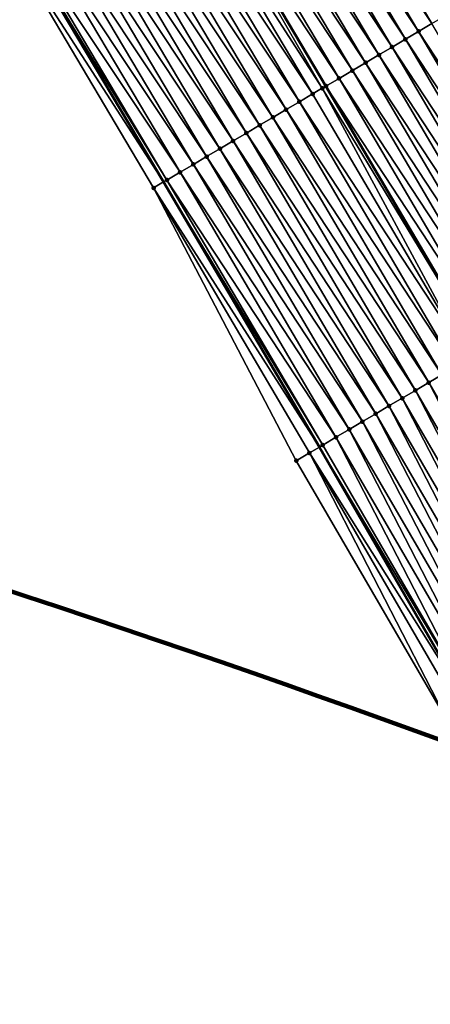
# Model space of a CAD drawing. Header units: feet. Extents: x 2017424 to 2024169, y 808042 to 818730.
# Tile 295 of 329: x 2023292 to 2023319, y 813495 to 813559. Entities that reach past the tile are written whole.
import ezdxf

# ---------------------------------------------------------------- set-up
doc = ezdxf.new("R2010")
doc.units = ezdxf.units.FT
doc.header["$MEASUREMENT"] = 0
for name, color, linetype, lineweight in [('EP_Travel Lane', 172, 'Continuous', 53), ('NB-Road Shots', 141, 'Continuous', 100), ('NB-Road X-Section', 40, 'Continuous', 13), ('Notes', 3, 'Continuous', 100), ('STRIPING', 60, 'Continuous', 53)]:
    doc.layers.add(name, color=color, linetype=linetype, lineweight=lineweight)
doc.layers.add('I-77-MM15-17_NB-Surface-BORDER', color=7, linetype='Continuous')
doc.layers.add('I-77-MM15-17_NB-Surface-TIN', color=7, linetype='Continuous')

msp = doc.modelspace()

# ---------------------------------------------------------------- linework, layer by layer
at = {"layer": 'EP_Travel Lane'}
msp.add_polyline3d([(2023259.20021941, 813615.5459817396, 319.3533704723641), (2023269.875283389, 813598.6478898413, 320.0657485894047), (2023280.550324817, 813581.7498336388, 320.7793474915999), (2023291.226341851, 813564.8502331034, 321.4402041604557), (2023301.22960401, 813547.9952725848, 322.0660131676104), (2023311.358064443, 813530.7617289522, 322.7137156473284), (2023321.250270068, 813513.6382498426, 323.3406533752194), (2023331.001068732, 813496.1861197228, 323.9444216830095), (2023340.502576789, 813479.0946002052, 324.4650439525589), (2023349.812466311, 813461.4026989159, 325.0343733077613), (2023359.122251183, 813443.7109964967, 325.6116527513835)], dxfattribs=at)
at = {"layer": 'I-77-MM15-17_NB-Surface-BORDER', "color": 3, "linetype": 'Continuous', "lineweight": -3}
msp.add_polyline3d([(2023349.446842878, 813461.2084334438, 325.0046189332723), (2023340.102377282, 813478.8820201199, 324.4342454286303), (2023329.642542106, 813495.4112024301, 323.8406307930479), (2023319.771523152, 813512.7948319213, 323.2298795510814), (2023309.851672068, 813529.8722810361, 322.6015045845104), (2023300.584354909, 813547.6141696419, 322.0147775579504), (2023290.596474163, 813564.4545886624, 321.390278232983), (2023280.003355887, 813581.4062380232, 320.735426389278), (2023269.411210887, 813598.3563298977, 320.0275459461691), (2023258.818990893, 813615.306541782, 319.3237533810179)], dxfattribs=at)
at = {"layer": 'I-77-MM15-17_NB-Surface-TIN', "color": 128, "linetype": 'Continuous', "lineweight": -3}
for points in [[(2023318.667340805, 813558.2915971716, 323.3712186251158), (2023308.380258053, 813575.6232613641, 322.7505543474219), (2023307.5333824, 813575.0914658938, 322.6873484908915)], [(2023318.667340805, 813558.2915971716, 323.3712186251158), (2023319.52844694, 813558.8000264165, 323.4350885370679), (2023308.380258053, 813575.6232613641, 322.7505543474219)], [(2023316.945024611, 813557.2749155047, 323.2499688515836), (2023306.686518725, 813574.5596512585, 322.6234900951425), (2023305.839604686, 813574.0279172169, 322.5623758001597)], [(2023317.806177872, 813557.7832645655, 323.3108957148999), (2023307.5333824, 813575.0914658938, 322.6873484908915), (2023306.686518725, 813574.5596512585, 322.6234900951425)], [(2023316.945024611, 813557.2749155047, 323.2499688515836), (2023317.806177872, 813557.7832645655, 323.3108957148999), (2023306.686518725, 813574.5596512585, 322.6234900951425)], [(2023317.806177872, 813557.7832645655, 323.3108957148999), (2023318.667340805, 813558.2915971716, 323.3712186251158), (2023307.5333824, 813575.0914658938, 322.6873484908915)], [(2023316.083978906, 813556.7663834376, 323.182324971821), (2023305.839604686, 813574.0279172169, 322.5623758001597), (2023304.992780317, 813573.4960396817, 322.4963757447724)], [(2023316.083978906, 813556.7663834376, 323.182324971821), (2023316.945024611, 813557.2749155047, 323.2499688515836), (2023305.839604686, 813574.0279172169, 322.5623758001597)], [(2023315.222881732, 813556.2579389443, 323.1178953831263), (2023304.992780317, 813573.4960396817, 322.4963757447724), (2023304.145967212, 813572.9641441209, 322.4297619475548)], [(2023315.222881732, 813556.2579389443, 323.1178953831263), (2023316.083978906, 813556.7663834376, 323.182324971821), (2023304.992780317, 813573.4960396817, 322.4963757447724)], [(2023314.361850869, 813555.7493816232, 323.0493245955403), (2023304.145967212, 813572.9641441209, 322.4297619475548), (2023303.299113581, 813572.432313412, 322.3653562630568)], [(2023314.361850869, 813555.7493816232, 323.0493245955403), (2023315.222881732, 813556.2579389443, 323.1178953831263), (2023304.145967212, 813572.9641441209, 322.4297619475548)], [(2023313.500773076, 813555.2409041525, 322.9836846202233), (2023303.299113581, 813572.432313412, 322.3653562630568), (2023302.452198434, 813571.9005811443, 322.3043023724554)], [(2023313.500773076, 813555.2409041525, 322.9836846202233), (2023314.361850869, 813555.7493816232, 323.0493245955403), (2023303.299113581, 813572.432313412, 322.3653562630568)], [(2023311.541388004, 813554.0844507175, 322.8503768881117), (2023301.605343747, 813571.3687521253, 322.2399542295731), (2023300.758517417, 813570.8368777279, 322.1740610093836)], [(2023301.605343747, 813571.3687521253, 322.2399542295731), (2023311.787105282, 813554.2295006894, 322.867764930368), (2023301.614084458, 813571.3742413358, 322.2406183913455)], [(2023311.77838084, 813554.2243518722, 322.8671838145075), (2023311.787105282, 813554.2295006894, 322.867764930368), (2023301.605343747, 813571.3687521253, 322.2399542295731)], [(2023311.541388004, 813554.0844507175, 322.8503768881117), (2023311.77838084, 813554.2243518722, 322.8671838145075), (2023301.605343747, 813571.3687521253, 322.2399542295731)], [(2023312.639591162, 813554.7326038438, 322.9245471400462), (2023302.452198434, 813571.9005811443, 322.3043023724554), (2023301.614084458, 813571.3742413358, 322.2406183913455)], [(2023312.639591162, 813554.7326038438, 322.9245471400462), (2023301.614084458, 813571.3742413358, 322.2406183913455), (2023311.787105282, 813554.2295006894, 322.867764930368)], [(2023312.639591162, 813554.7326038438, 322.9245471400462), (2023313.500773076, 813555.2409041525, 322.9836846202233), (2023302.452198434, 813571.9005811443, 322.3043023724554)], [(2023310.917306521, 813553.7158684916, 322.8013269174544), (2023300.758517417, 813570.8368777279, 322.1740610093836), (2023299.911625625, 813570.3051080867, 322.1117345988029)], [(2023310.917306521, 813553.7158684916, 322.8013269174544), (2023311.541388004, 813554.0844507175, 322.8503768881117), (2023300.758517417, 813570.8368777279, 322.1740610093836)], [(2023310.056271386, 813553.2073184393, 322.7330229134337), (2023299.911625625, 813570.3051080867, 322.1117345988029), (2023299.064799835, 813569.7732328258, 322.0458119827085)], [(2023310.056271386, 813553.2073184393, 322.7330229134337), (2023310.917306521, 813553.7158684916, 322.8013269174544), (2023299.911625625, 813570.3051080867, 322.1117345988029)], [(2023309.195200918, 813552.6988285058, 322.6669255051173), (2023299.064799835, 813569.7732328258, 322.0458119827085), (2023298.217998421, 813569.2413185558, 321.9785611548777)], [(2023309.195200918, 813552.6988285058, 322.6669255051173), (2023310.056271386, 813553.2073184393, 322.7330229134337), (2023299.064799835, 813569.7732328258, 322.0458119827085)], [(2023307.473012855, 813551.6819288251, 322.5376738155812), (2023297.371146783, 813568.709484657, 321.9140468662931), (2023296.52430017, 813568.1776427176, 321.8492587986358)], [(2023308.334124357, 813552.190348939, 322.6012085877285), (2023298.217998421, 813569.2413185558, 321.9785611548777), (2023297.371146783, 813568.709484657, 321.9140468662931)], [(2023307.473012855, 813551.6819288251, 322.5376738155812), (2023308.334124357, 813552.190348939, 322.6012085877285), (2023297.371146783, 813568.709484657, 321.9140468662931)], [(2023308.334124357, 813552.190348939, 322.6012085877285), (2023309.195200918, 813552.6988285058, 322.6669255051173), (2023298.217998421, 813569.2413185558, 321.9785611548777)], [(2023306.611940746, 813551.1734416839, 322.4716788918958), (2023296.52430017, 813568.1776427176, 321.8492587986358), (2023295.6774555, 813567.6457976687, 321.7843648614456)], [(2023306.611940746, 813551.1734416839, 322.4716788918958), (2023307.473012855, 813551.6819288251, 322.5376738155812), (2023296.52430017, 813568.1776427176, 321.8492587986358)], [(2023305.750803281, 813550.6650657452, 322.409765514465), (2023295.6774555, 813567.6457976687, 321.7843648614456), (2023294.830639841, 813567.1139061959, 321.7178902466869)], [(2023305.750803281, 813550.6650657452, 322.409765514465), (2023306.611940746, 813551.1734416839, 322.4716788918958), (2023295.6774555, 813567.6457976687, 321.7843648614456)], [(2023304.889744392, 813550.1565561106, 322.3429449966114), (2023294.830639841, 813567.1139061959, 321.7178902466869), (2023293.983866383, 813566.5819471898, 321.6491162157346)], [(2023304.889744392, 813550.1565561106, 322.3429449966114), (2023305.750803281, 813550.6650657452, 322.409765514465), (2023294.830639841, 813567.1139061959, 321.7178902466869)], [(2023304.028729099, 813549.6479722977, 322.2734018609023), (2023293.983866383, 813566.5819471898, 321.6491162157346), (2023293.137014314, 813566.0501139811, 321.5846254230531)], [(2023304.028729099, 813549.6479722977, 322.2734018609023), (2023304.889744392, 813550.1565561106, 322.3429449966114), (2023293.983866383, 813566.5819471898, 321.6491162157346)], [(2023302.306605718, 813548.6309625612, 322.1401107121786), (2023292.290149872, 813565.5183005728, 321.5208088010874), (2023291.443277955, 813564.9864991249, 321.4573994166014)], [(2023303.16768415, 813549.139438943, 322.2057107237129), (2023293.137014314, 813566.0501139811, 321.5846254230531), (2023292.290149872, 813565.5183005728, 321.5208088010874)], [(2023302.306605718, 813548.6309625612, 322.1401107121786), (2023303.16768415, 813549.139438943, 322.2057107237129), (2023292.290149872, 813565.5183005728, 321.5208088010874)], [(2023303.16768415, 813549.139438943, 322.2057107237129), (2023304.028729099, 813549.6479722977, 322.2734018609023), (2023293.137014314, 813566.0501139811, 321.5846254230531)], [(2023301.44538899, 813548.1227214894, 322.0831474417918), (2023291.443277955, 813564.9864991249, 321.4573994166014), (2023291.226341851, 813564.8502331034, 321.4402041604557)], [(2023301.44538899, 813548.1227214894, 322.0831474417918), (2023302.306605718, 813548.6309625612, 322.1401107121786), (2023291.443277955, 813564.9864991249, 321.4573994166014)], [(2023290.596474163, 813564.4545886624, 321.390278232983), (2023301.22960401, 813547.9952725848, 322.0660131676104), (2023291.226341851, 813564.8502331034, 321.4402041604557)], [(2023300.584354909, 813547.6141696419, 322.0147775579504), (2023301.22960401, 813547.9952725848, 322.0660131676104), (2023290.596474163, 813564.4545886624, 321.390278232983)], [(2023301.44538899, 813548.1227214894, 322.0831474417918), (2023291.226341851, 813564.8502331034, 321.4402041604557), (2023301.22960401, 813547.9952725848, 322.0660131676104)], [(2023328.796045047, 813541.0576597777, 324.0042699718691), (2023318.667340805, 813558.2915971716, 323.3712186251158), (2023317.806177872, 813557.7832645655, 323.3108957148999)], [(2023327.073771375, 813540.0409057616, 323.8803647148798), (2023316.945024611, 813557.2749155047, 323.2499688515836), (2023316.083978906, 813556.7663834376, 323.182324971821)], [(2023327.93490338, 813540.5492909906, 323.9426190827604), (2023317.806177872, 813557.7832645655, 323.3108957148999), (2023316.945024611, 813557.2749155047, 323.2499688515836)], [(2023327.073771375, 813540.0409057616, 323.8803647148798), (2023327.93490338, 813540.5492909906, 323.9426190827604), (2023316.945024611, 813557.2749155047, 323.2499688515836)], [(2023327.93490338, 813540.5492909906, 323.9426190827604), (2023328.796045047, 813541.0576597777, 324.0042699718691), (2023317.806177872, 813557.7832645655, 323.3108957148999)], [(2023326.212631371, 813539.5325341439, 323.8186099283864), (2023316.083978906, 813556.7663834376, 323.182324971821), (2023315.222881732, 813556.2579389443, 323.1178953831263)], [(2023326.212631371, 813539.5325341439, 323.8186099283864), (2023327.073771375, 813540.0409057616, 323.8803647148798), (2023316.083978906, 813556.7663834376, 323.182324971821)], [(2023325.351533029, 813539.0240916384, 323.7542532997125), (2023315.222881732, 813556.2579389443, 323.1178953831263), (2023314.361850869, 813555.7493816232, 323.0493245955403)], [(2023325.351533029, 813539.0240916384, 323.7542532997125), (2023326.212631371, 813539.5325341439, 323.8186099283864), (2023315.222881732, 813556.2579389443, 323.1178953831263)], [(2023324.490485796, 813538.51556217, 323.6867048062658), (2023314.361850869, 813555.7493816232, 323.0493245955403), (2023313.500773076, 813555.2409041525, 322.9836846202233)], [(2023324.490485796, 813538.51556217, 323.6867048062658), (2023325.351533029, 813539.0240916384, 323.7542532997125), (2023314.361850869, 813555.7493816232, 323.0493245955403)], [(2023322.768225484, 813537.4987854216, 323.5619651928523), (2023312.639591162, 813554.7326038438, 322.9245471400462), (2023311.787105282, 813554.2295006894, 322.867764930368)], [(2023323.629349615, 813538.0071840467, 323.624711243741), (2023313.500773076, 813555.2409041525, 322.9836846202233), (2023312.639591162, 813554.7326038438, 322.9245471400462)], [(2023322.768225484, 813537.4987854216, 323.5619651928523), (2023323.629349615, 813538.0071840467, 323.624711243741), (2023312.639591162, 813554.7326038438, 322.9245471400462)], [(2023323.629349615, 813538.0071840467, 323.624711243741), (2023324.490485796, 813538.51556217, 323.6867048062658), (2023313.500773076, 813555.2409041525, 322.9836846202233)], [(2023321.046003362, 813536.4819436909, 323.4348404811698), (2023311.541388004, 813554.0844507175, 322.8503768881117), (2023310.917306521, 813553.7158684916, 322.8013269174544)], [(2023321.907126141, 813536.9903446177, 323.4976710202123), (2023311.77838084, 813554.2243518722, 322.8671838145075), (2023311.541388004, 813554.0844507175, 322.8503768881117)], [(2023321.046003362, 813536.4819436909, 323.4348404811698), (2023321.907126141, 813536.9903446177, 323.4976710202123), (2023311.541388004, 813554.0844507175, 322.8503768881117)], [(2023311.77838084, 813554.2243518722, 322.8671838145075), (2023321.915840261, 813536.9954899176, 323.498321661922), (2023311.787105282, 813554.2295006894, 322.867764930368)], [(2023321.907126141, 813536.9903446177, 323.4976710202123), (2023321.915840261, 813536.9954899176, 323.498321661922), (2023311.77838084, 813554.2243518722, 322.8671838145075)], [(2023322.768225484, 813537.4987854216, 323.5619651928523), (2023311.787105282, 813554.2295006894, 322.867764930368), (2023321.915840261, 813536.9954899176, 323.498321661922)], [(2023321.046003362, 813536.4819436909, 323.4348404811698), (2023310.917306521, 813553.7158684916, 322.8013269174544), (2023310.056271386, 813553.2073184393, 322.7330229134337)], [(2023319.323792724, 813535.4650824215, 323.3069986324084), (2023309.195200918, 813552.6988285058, 322.6669255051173), (2023308.334124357, 813552.190348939, 322.6012085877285)], [(2023320.184865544, 813535.9735683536, 323.3729491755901), (2023310.056271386, 813553.2073184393, 322.7330229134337), (2023309.195200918, 813552.6988285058, 322.6669255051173)], [(2023319.323792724, 813535.4650824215, 323.3069986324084), (2023320.184865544, 813535.9735683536, 323.3729491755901), (2023309.195200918, 813552.6988285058, 322.6669255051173)], [(2023320.184865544, 813535.9735683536, 323.3729491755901), (2023321.046003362, 813536.4819436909, 323.4348404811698), (2023310.056271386, 813553.2073184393, 322.7330229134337)], [(2023318.462698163, 813534.9566334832, 323.2424058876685), (2023308.334124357, 813552.190348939, 322.6012085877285), (2023307.473012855, 813551.6819288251, 322.5376738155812)], [(2023318.462698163, 813534.9566334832, 323.2424058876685), (2023319.323792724, 813535.4650824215, 323.3069986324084), (2023308.334124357, 813552.190348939, 322.6012085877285)], [(2023317.601618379, 813534.4481594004, 323.1768902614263), (2023307.473012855, 813551.6819288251, 322.5376738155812), (2023306.611940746, 813551.1734416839, 322.4716788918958)], [(2023317.601618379, 813534.4481594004, 323.1768902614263), (2023318.462698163, 813534.9566334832, 323.2424058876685), (2023307.473012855, 813551.6819288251, 322.5376738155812)], [(2023316.740492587, 813533.9397636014, 323.1142479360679), (2023306.611940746, 813551.1734416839, 322.4716788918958), (2023305.750803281, 813550.6650657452, 322.409765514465)], [(2023316.740492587, 813533.9397636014, 323.1142479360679), (2023317.601618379, 813534.4481594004, 323.1768902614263), (2023306.611940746, 813551.1734416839, 322.4716788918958)], [(2023315.018288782, 813532.922890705, 322.9859793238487), (2023304.889744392, 813550.1565561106, 322.3429449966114), (2023304.028729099, 813549.6479722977, 322.2734018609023)], [(2023315.879370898, 813533.4313608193, 323.0513493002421), (2023305.750803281, 813550.6650657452, 322.409765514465), (2023304.889744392, 813550.1565561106, 322.3429449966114)], [(2023315.018288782, 813532.922890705, 322.9859793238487), (2023315.879370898, 813533.4313608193, 323.0513493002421), (2023304.889744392, 813550.1565561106, 322.3429449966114)], [(2023315.879370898, 813533.4313608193, 323.0513493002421), (2023316.740492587, 813533.9397636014, 323.1142479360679), (2023305.750803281, 813550.6650657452, 322.409765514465)], [(2023314.157229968, 813532.4143809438, 322.9191541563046), (2023304.028729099, 813549.6479722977, 322.2734018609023), (2023303.16768415, 813549.139438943, 322.2057107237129)], [(2023314.157229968, 813532.4143809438, 322.9191541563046), (2023315.018288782, 813532.922890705, 322.9859793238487), (2023304.028729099, 813549.6479722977, 322.2734018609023)], [(2023313.296133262, 813531.9059356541, 322.8546953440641), (2023303.16768415, 813549.139438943, 322.2057107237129), (2023302.306605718, 813548.6309625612, 322.1401107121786)], [(2023313.296133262, 813531.9059356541, 322.8546953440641), (2023314.157229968, 813532.4143809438, 322.9191541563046), (2023303.16768415, 813549.139438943, 322.2057107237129)], [(2023312.4350205, 813531.3975176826, 322.791239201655), (2023302.306605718, 813548.6309625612, 322.1401107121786), (2023301.44538899, 813548.1227214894, 322.0831474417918)], [(2023312.4350205, 813531.3975176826, 322.791239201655), (2023313.296133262, 813531.9059356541, 322.8546953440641), (2023302.306605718, 813548.6309625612, 322.1401107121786)], [(2023300.584354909, 813547.6141696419, 322.0147775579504), (2023311.358064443, 813530.7617289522, 322.7137156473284), (2023301.22960401, 813547.9952725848, 322.0660131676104)], [(2023310.712785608, 813530.3806976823, 322.6649120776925), (2023311.358064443, 813530.7617289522, 322.7137156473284), (2023300.584354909, 813547.6141696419, 322.0147775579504)], [(2023310.712785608, 813530.3806976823, 322.6649120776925), (2023300.584354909, 813547.6141696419, 322.0147775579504), (2023309.851672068, 813529.8722810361, 322.6015045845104)], [(2023311.57387164, 813530.8891611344, 322.7300375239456), (2023301.44538899, 813548.1227214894, 322.0831474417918), (2023301.22960401, 813547.9952725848, 322.0660131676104)], [(2023311.57387164, 813530.8891611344, 322.7300375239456), (2023301.22960401, 813547.9952725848, 322.0660131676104), (2023311.358064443, 813530.7617289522, 322.7137156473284)], [(2023311.57387164, 813530.8891611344, 322.7300375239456), (2023312.4350205, 813531.3975176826, 322.791239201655), (2023301.44538899, 813548.1227214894, 322.0831474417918)], [(2023328.45812832, 813517.7489455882, 323.8694033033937), (2023319.323792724, 813535.4650824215, 323.3069986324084), (2023318.462698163, 813534.9566334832, 323.2424058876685)], [(2023327.589449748, 813517.2535660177, 323.8066980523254), (2023318.462698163, 813534.9566334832, 323.2424058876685), (2023317.601618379, 813534.4481594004, 323.1768902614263)], [(2023327.589449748, 813517.2535660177, 323.8066980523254), (2023328.45812832, 813517.7489455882, 323.8694033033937), (2023318.462698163, 813534.9566334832, 323.2424058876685)], [(2023326.720766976, 813516.7581938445, 323.7442829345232), (2023317.601618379, 813534.4481594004, 323.1768902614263), (2023316.740492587, 813533.9397636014, 323.1142479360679)], [(2023326.720766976, 813516.7581938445, 323.7442829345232), (2023327.589449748, 813517.2535660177, 323.8066980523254), (2023317.601618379, 813534.4481594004, 323.1768902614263)], [(2023325.852101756, 813516.2627907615, 323.6806554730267), (2023316.740492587, 813533.9397636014, 323.1142479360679), (2023315.879370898, 813533.4313608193, 323.0513493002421)], [(2023325.852101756, 813516.2627907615, 323.6806554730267), (2023326.720766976, 813516.7581938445, 323.7442829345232), (2023316.740492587, 813533.9397636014, 323.1142479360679)], [(2023324.11481283, 813515.2719114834, 323.5505328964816), (2023315.018288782, 813532.922890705, 322.9859793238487), (2023314.157229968, 813532.4143809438, 322.9191541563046)], [(2023324.983425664, 813515.7674068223, 323.6177788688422), (2023315.879370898, 813533.4313608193, 323.0513493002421), (2023315.018288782, 813532.922890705, 322.9859793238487)], [(2023324.11481283, 813515.2719114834, 323.5505328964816), (2023324.983425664, 813515.7674068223, 323.6177788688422), (2023315.018288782, 813532.922890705, 322.9859793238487)], [(2023324.983425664, 813515.7674068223, 323.6177788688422), (2023325.852101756, 813516.2627907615, 323.6806554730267), (2023315.879370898, 813533.4313608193, 323.0513493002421)], [(2023323.246169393, 813514.7764700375, 323.4854007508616), (2023314.157229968, 813532.4143809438, 322.9191541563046), (2023313.296133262, 813531.9059356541, 322.8546953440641)], [(2023323.246169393, 813514.7764700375, 323.4854007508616), (2023324.11481283, 813515.2719114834, 323.5505328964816), (2023314.157229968, 813532.4143809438, 322.9191541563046)], [(2023322.377496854, 813514.2810798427, 323.4222787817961), (2023313.296133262, 813531.9059356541, 322.8546953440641), (2023312.4350205, 813531.3975176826, 322.791239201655)], [(2023322.377496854, 813514.2810798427, 323.4222787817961), (2023323.246169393, 813514.7764700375, 323.4854007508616), (2023313.296133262, 813531.9059356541, 322.8546953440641)], [(2023321.508802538, 813513.7857279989, 323.3606610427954), (2023312.4350205, 813531.3975176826, 322.791239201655), (2023311.57387164, 813530.8891611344, 322.7300375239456)], [(2023321.508802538, 813513.7857279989, 323.3606610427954), (2023322.377496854, 813514.2810798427, 323.4222787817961), (2023312.4350205, 813531.3975176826, 322.791239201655)], [(2023319.771523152, 813512.7948319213, 323.2298795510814), (2023310.712785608, 813530.3806976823, 322.6649120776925), (2023309.851672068, 813529.8722810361, 322.6015045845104)], [(2023310.712785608, 813530.3806976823, 322.6649120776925), (2023321.250270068, 813513.6382498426, 323.3406533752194), (2023311.358064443, 813530.7617289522, 322.7137156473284)], [(2023320.640189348, 813513.2902332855, 323.2934396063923), (2023321.250270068, 813513.6382498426, 323.3406533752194), (2023310.712785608, 813530.3806976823, 322.6649120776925)], [(2023320.640189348, 813513.2902332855, 323.2934396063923), (2023310.712785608, 813530.3806976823, 322.6649120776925), (2023319.771523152, 813512.7948319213, 323.2298795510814)], [(2023321.508802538, 813513.7857279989, 323.3606610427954), (2023311.57387164, 813530.8891611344, 322.7300375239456), (2023311.358064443, 813530.7617289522, 322.7137156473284)], [(2023321.508802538, 813513.7857279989, 323.3606610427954), (2023311.358064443, 813530.7617289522, 322.7137156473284), (2023321.250270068, 813513.6382498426, 323.3406533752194)]]:
    msp.add_3dface(points, dxfattribs=at)
at = {"layer": 'NB-Road Shots', "lineweight": 100}
for p in [(2023316.945024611, 813557.2749155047, 323.2499688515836), (2023317.806177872, 813557.7832645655, 323.3108957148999), (2023316.083978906, 813556.7663834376, 323.182324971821), (2023315.222881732, 813556.2579389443, 323.1178953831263), (2023314.361850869, 813555.7493816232, 323.0493245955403), (2023312.639591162, 813554.7326038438, 322.9245471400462), (2023313.500773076, 813555.2409041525, 322.9836846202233), (2023311.541388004, 813554.0844507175, 322.8503768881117), (2023311.77838084, 813554.2243518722, 322.8671838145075), (2023310.917306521, 813553.7158684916, 322.8013269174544), (2023309.195200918, 813552.6988285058, 322.6669255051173), (2023310.056271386, 813553.2073184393, 322.7330229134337), (2023308.334124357, 813552.190348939, 322.6012085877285), (2023307.473012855, 813551.6819288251, 322.5376738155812), (2023306.611940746, 813551.1734416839, 322.4716788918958), (2023304.889744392, 813550.1565561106, 322.3429449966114), (2023305.750803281, 813550.6650657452, 322.409765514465), (2023304.028729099, 813549.6479722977, 322.2734018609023), (2023303.16768415, 813549.139438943, 322.2057107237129), (2023302.306605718, 813548.6309625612, 322.1401107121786), (2023300.584354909, 813547.6141696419, 322.0147775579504), (2023301.44538899, 813548.1227214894, 322.0831474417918), (2023318.462698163, 813534.9566334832, 323.2424058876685), (2023317.601618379, 813534.4481594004, 323.1768902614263), (2023316.740492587, 813533.9397636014, 323.1142479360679), (2023315.018288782, 813532.922890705, 322.9859793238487), (2023315.879370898, 813533.4313608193, 323.0513493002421), (2023314.157229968, 813532.4143809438, 322.9191541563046), (2023313.296133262, 813531.9059356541, 322.8546953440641), (2023312.4350205, 813531.3975176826, 322.791239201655), (2023310.712785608, 813530.3806976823, 322.6649120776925), (2023311.57387164, 813530.8891611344, 322.7300375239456), (2023309.851672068, 813529.8722810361, 322.6015045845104)]:
    msp.add_point(p, dxfattribs=at)
at = {"layer": 'NB-Road X-Section', "extrusion": (0.5064362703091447, -0.8616986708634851, 0.03158646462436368), "elevation": 323650.0751492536, "flags": 128}
msp.add_lwpolyline([(2156594.053211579, -9903.78660000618), (2156593.518035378, -9903.819597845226), (2156592.518035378, -9903.885021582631), (2156591.518035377, -9903.948090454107), (2156590.518035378, -9904.012830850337), (2156589.518035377, -9904.075466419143), (2156588.518035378, -9904.141709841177), (2156587.518035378, -9904.203813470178), (2156586.518035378, -9904.26612028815), (2156585.518035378, -9904.33662433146), (2156584.518035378, -9904.40325751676), (2156583.518035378, -9904.468661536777), (2156582.518035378, -9904.532563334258), (2156581.518035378, -9904.592916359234), (2156580.518035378, -9904.653873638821), (2156579.518035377, -9904.72155128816), (2156578.518035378, -9904.786013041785), (2156577.518035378, -9904.854618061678), (2156576.518035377, -9904.920290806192), (2156575.518035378, -9904.97945780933), (2156574.518035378, -9905.036849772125), (2156574.242830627, -9905.053665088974), (2156573.518035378, -9905.10273954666), (2156572.518035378, -9905.1710776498), (2156571.518035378, -9905.237208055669), (2156570.518035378, -9905.30295778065), (2156569.518035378, -9905.366524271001), (2156568.518035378, -9905.432552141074), (2156567.518035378, -9905.494496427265), (2156566.518035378, -9905.561350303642), (2156565.518035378, -9905.630928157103), (2156564.518035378, -9905.69865308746), (2156563.518035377, -9905.764285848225), (2156562.518035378, -9905.821277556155), (2156561.518035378, -9905.88968157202)], dxfattribs=at)
at = {"layer": 'NB-Road X-Section', "extrusion": (0.5064362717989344, -0.8616986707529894, 0.0315864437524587), "elevation": 323670.0782467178, "flags": 128}
msp.add_lwpolyline([(2156594.170876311, -9903.767650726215), (2156593.517601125, -9903.80716554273), (2156592.517601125, -9903.87104604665), (2156591.517601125, -9903.935306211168), (2156590.517601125, -9903.99868349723), (2156589.517601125, -9904.062075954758), (2156588.517601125, -9904.127161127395), (2156587.517601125, -9904.191479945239), (2156586.517601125, -9904.260131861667), (2156585.517601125, -9904.325402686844), (2156584.517601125, -9904.391225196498), (2156583.517601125, -9904.456757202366), (2156582.554495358, -9904.522213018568), (2156582.517601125, -9904.524572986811), (2156581.517601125, -9904.58625465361), (2156580.517601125, -9904.648540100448), (2156579.517601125, -9904.710325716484), (2156578.517601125, -9904.774714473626), (2156577.517601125, -9904.842296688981), (2156576.517601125, -9904.904321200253), (2156575.517601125, -9904.967098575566), (2156574.517601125, -9905.031424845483), (2156573.517601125, -9905.094286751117), (2156572.517601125, -9905.156208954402), (2156571.517601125, -9905.222192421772), (2156570.517601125, -9905.28681741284), (2156569.517601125, -9905.352365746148), (2156568.517601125, -9905.415039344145), (2156567.517601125, -9905.477969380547), (2156566.517601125, -9905.54337199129), (2156565.517601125, -9905.610230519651), (2156564.517601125, -9905.674721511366), (2156563.517601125, -9905.738209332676), (2156562.517601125, -9905.799441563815), (2156561.517601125, -9905.864599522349), (2156560.517601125, -9905.928038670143)], dxfattribs=at)
at = {"layer": 'Notes', "extrusion": (0, 0, -1)}
msp.add_arc((-2023031.673292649, 812726.103943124, -300.7777821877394), 836.5818226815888, 96.82374131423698, 116.4169557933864, dxfattribs=at)
at = {"layer": 'STRIPING'}
msp.add_polyline3d([(2023269.836689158, 813622.2260572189, 320.1693869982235), (2023280.428916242, 813605.2758328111, 320.8727659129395), (2023291.02102575, 813588.3257965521, 321.5825512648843), (2023301.614084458, 813571.3742413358, 322.2406183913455), (2023311.787105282, 813554.2295006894, 322.867764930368), (2023321.915840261, 813536.9954899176, 323.498321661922), (2023331.941441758, 813519.7356019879, 324.1277941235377), (2023341.812428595, 813502.3519878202, 324.7395407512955), (2023351.592438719, 813484.9839855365, 325.2751428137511), (2023360.936893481, 813467.3103590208, 325.8444488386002), (2023370.28141064, 813449.6366144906, 326.4090313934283)], dxfattribs=at)

doc.saveas('drawing.dxf')
